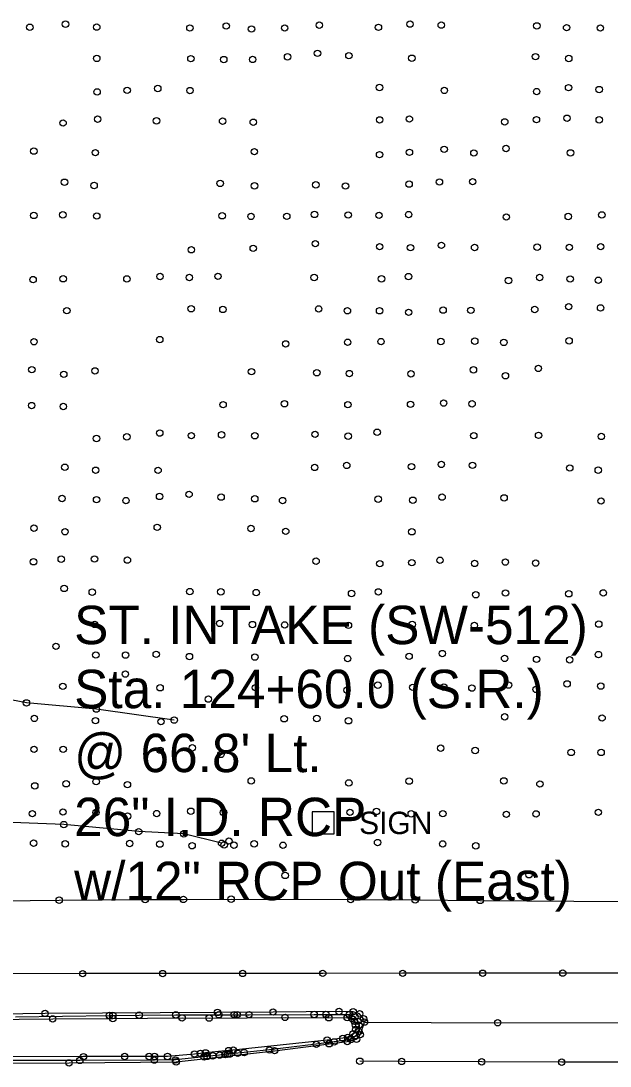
# Model space of a CAD drawing. Extents: x 20503438 to 20508873, y 7964251 to 7984667.
# Drawn here: x 20507471.4 to 20507655.5, y 7970527.3 to 7970853.9 of the extents above; entities that cross this region are included whole.
import ezdxf

# ---------------------------------------------------------------- set-up
doc = ezdxf.new("R2010")
doc.units = 0
for name, color, linetype in [('SurBreakLine', 7, 'Continuous'), ('SurConcreteSlab', 7, 'Continuous'), ('SurDrainageArrowUp', 7, 'Continuous'), ('SurEdgeCurb', 7, 'Continuous'), ('SurEdgeRoadPaved', 7, 'Continuous'), ('SurPointsNonDTM', 7, 'Continuous'), ('SurRoadPoints', 7, 'Continuous'), ('SurSurveyPoints', 7, 'Continuous'), ('SurTxtDrainage', 7, 'Continuous')]:
    doc.layers.add(name, color=color, linetype=linetype)

msp = doc.modelspace()

# ---------------------------------------------------------------- linework, layer by layer
at = {"layer": 'SurBreakLine'}
for points in [[(20507519.32, 7970635.39), (20507494.99, 7970638.82), (20507473.13, 7970640.76), (20507450.77, 7970645.04), (20507412.57, 7970651.6), (20507394.82, 7970662.34), (20507373.6, 7970675.86), (20507354.28, 7970693.14), (20507345.33, 7970699.59), (20507332.96, 7970711.06), (20507317.71, 7970726.99), (20507302.23, 7970740.6), (20507289.26, 7970763.02)], [(20507578.75, 7970541.01), (20507620.38, 7970540.8), (20507663.5, 7970540.83), (20507714.16, 7970540.62), (20507734.86, 7970540.54), (20507770.2, 7970540.37), (20507856.47, 7970539.89), (20507911.07, 7970539.76), (20508003.36, 7970539.32), (20508047.5, 7970539.58), (20508093.59, 7970539.01), (20508125.03, 7970538.88), (20508139.33, 7970538.81), (20508184.85, 7970538.49)]]:
    msp.add_lwpolyline(points, dxfattribs=at)
at = {"layer": 'SurConcreteSlab'}
for points in [[(20507665.7, 7970556.34), (20507640.7, 7970556.31), (20507615.7, 7970556.28), (20507590.7, 7970556.25), (20507565.71, 7970556.23), (20507540.71, 7970556.2), (20507515.71, 7970556.17), (20507490.72, 7970556.15), (20507465.72, 7970556.1), (20507440.73, 7970556.01), (20507415.73, 7970555.92), (20507390.74, 7970555.83), (20507365.75, 7970555.74), (20507340.76, 7970555.65), (20507312.35, 7970554.79)], [(20507665.37, 7970528.48), (20507640.37, 7970528.48), (20507615.38, 7970528.59), (20507590.38, 7970528.71), (20507577.31, 7970528.77)]]:
    msp.add_lwpolyline(points, dxfattribs=at)
at = {"layer": 'SurDrainageArrowUp'}
msp.add_lwpolyline([(20507534.12, 7970596.89), (20507522.3, 7970599.82), (20507508.22, 7970600.53), (20507484.81, 7970602.73), (20507433.47, 7970604.73), (20507384.07, 7970606.77), (20507341.35, 7970612.44), (20507323.9, 7970618.83), (20507305.77, 7970629.7), (20507272.22, 7970650.9)], dxfattribs=at)
at = {"layer": 'SurEdgeCurb'}
for points in [[(20507447.92, 7970528.1), (20507486.45, 7970528.25), (20507519.91, 7970528.58), (20507550.69, 7970532.07), (20507567.72, 7970534.22), (20507573.4, 7970534.94), (20507576.26, 7970535.67), (20507577.46, 7970537.07), (20507578.75, 7970541.01), (20507578.5, 7970542.07), (20507577.25, 7970543.58), (20507575.22, 7970544.26), (20507570.8, 7970544.31), (20507550.18, 7970544.15), (20507532.84, 7970544.03), (20507478.95, 7970543.7), (20507443.75, 7970543.17)], [(20507469.69, 7970542.67), (20507499.04, 7970543.06), (20507500.15, 7970543.07), (20507508.36, 7970543.16), (20507519.81, 7970543.28), (20507533.22, 7970543.3), (20507538.03, 7970543.31), (20507538.99, 7970543.31), (20507542.69, 7970543.32), (20507563.02, 7970543.38), (20507566.72, 7970543.38), (20507574.06, 7970543.36), (20507575.75, 7970542.63), (20507576.69, 7970541.23), (20507577.05, 7970540.03), (20507577.05, 7970538.07), (20507576.06, 7970536.72), (20507574.53, 7970535.55), (20507569.27, 7970534.8), (20507563.7, 7970534.06), (20507549.09, 7970532.29), (20507541.14, 7970531.47), (20507539.15, 7970531.27), (20507536.58, 7970531), (20507535.99, 7970530.94), (20507535.18, 7970530.85), (20507533.49, 7970530.68), (20507531.35, 7970530.45), (20507529.58, 7970530.26), (20507528.63, 7970530.15), (20507519.71, 7970529.17), (20507513.11, 7970529.12), (20507489.8, 7970529.01), (20507467.09, 7970528.97)], [(20507460.25, 7970541.8), (20507481.34, 7970542.01), (20507500.15, 7970542.11), (20507521.76, 7970542.31), (20507530.24, 7970542.26), (20507553.94, 7970542.47), (20507567.64, 7970542.35), (20507573.36, 7970542.4), (20507574.74, 7970542.16), (20507575.6, 7970541.25), (20507575.96, 7970540.11), (20507576.01, 7970538.75), (20507575.23, 7970537.35), (20507573.56, 7970536.25), (20507572, 7970535.94), (20507567.09, 7970535.36), (20507537.78, 7970532.26), (20507536.31, 7970532.11), (20507529.1, 7970531.38), (20507527.48, 7970531.21), (20507525.64, 7970531.03), (20507517.24, 7970530.24), (20507513.17, 7970530.24), (20507511.46, 7970530.24), (20507503.84, 7970530.24), (20507490.95, 7970530.21), (20507468.42, 7970530.13)]]:
    msp.add_lwpolyline(points, dxfattribs=at)
at = {"layer": 'SurEdgeRoadPaved'}
msp.add_lwpolyline([(20507278.37, 7970591.06), (20507287.18, 7970585.98), (20507295.08, 7970582.25), (20507302.55, 7970579.39), (20507312.57, 7970576.87), (20507340.18, 7970576.74), (20507374.9, 7970577.82), (20507483.39, 7970579.1), (20507510.24, 7970579.27), (20507522.18, 7970579.34), (20507537.09, 7970579.43), (20507574.45, 7970579.28), (20507594.6, 7970579.19), (20507614.92, 7970579.02), (20507658.7, 7970578.69)], dxfattribs=at)
at = {"layer": 'SurPointsNonDTM'}
msp.add_circle((20507630.15, 7970587.05), 1, dxfattribs=at)
at = {"layer": 'SurRoadPoints'}
msp.add_lwpolyline([(20507565.88, 7970599.83), (20507565.88, 7970599.83), (20507569.31, 7970599.83), (20507569.31, 7970606.69), (20507562.45, 7970606.69), (20507562.45, 7970599.83), (20507565.88, 7970599.83)], dxfattribs=at)
at = {"layer": 'SurSurveyPoints'}
for centre in [(20507485.35, 7970852.88), (20507535.56, 7970852.32), (20507564.65, 7970852.58), (20507592.99, 7970852.9), (20507602.75, 7970852.59), (20507632.61, 7970852.34), (20507474.19, 7970851.91), (20507495.1, 7970851.96), (20507524.22, 7970851.68), (20507543.45, 7970851.37), (20507553.83, 7970851.68), (20507583.11, 7970851.88), (20507641.91, 7970851.79), (20507652.46, 7970851.69), (20507554.73, 7970842.68), (20507564.07, 7970843.78), (20507573.89, 7970843.05), (20507632.2, 7970842.74), (20507495.11, 7970842.18), (20507524.53, 7970842.1), (20507534.79, 7970841.82), (20507543.81, 7970841.86), (20507593.56, 7970842.24), (20507642.59, 7970842.16), (20507514.18, 7970832.77), (20507583.45, 7970833.09), (20507642.53, 7970833.04), (20507495.22, 7970831.71), (20507504.61, 7970832.21), (20507524.24, 7970832.13), (20507603.7, 7970832.18), (20507632.57, 7970831.81), (20507652.08, 7970832.45), (20507495.38, 7970823.2), (20507583.49, 7970822.97), (20507592.79, 7970823.23), (20507632.48, 7970823.03), (20507642.04, 7970823.49), (20507652.11, 7970822.99), (20507484.58, 7970822.01), (20507513.78, 7970822.68), (20507534.43, 7970822.57), (20507544.01, 7970822.24), (20507622.58, 7970822.34), (20507475.45, 7970813.21), (20507603.66, 7970813.75), (20507622.98, 7970814.02), (20507494.67, 7970812.73), (20507544.35, 7970813.02), (20507583.48, 7970812.1), (20507592.8, 7970812.83), (20507612.95, 7970812.61), (20507643.14, 7970812.65), (20507485.04, 7970803.49), (20507602.18, 7970803.55), (20507612.55, 7970803.65), (20507494.27, 7970802.47), (20507533.67, 7970803.12), (20507544.39, 7970802.35), (20507563.55, 7970802.66), (20507572.83, 7970802.29), (20507592.7, 7970802.9), (20507475.44, 7970793.1), (20507484.51, 7970793.29), (20507495.11, 7970792.93), (20507534.29, 7970793), (20507543.31, 7970792.8), (20507554.47, 7970792.83), (20507563.14, 7970793.42), (20507573.66, 7970793.23), (20507583.31, 7970793.14), (20507592.56, 7970793.37), (20507623.07, 7970792.61), (20507642.42, 7970792.77), (20507652.91, 7970793.26), (20507563.39, 7970784.27), (20507602.79, 7970783.75), (20507524.66, 7970782.38), (20507543.99, 7970782.83), (20507583.5, 7970783.34), (20507593.13, 7970783.02), (20507613.17, 7970783.08), (20507632.72, 7970783.18), (20507642.76, 7970783.14), (20507652.56, 7970783.33), (20507514.88, 7970774.02), (20507532.99, 7970774.06), (20507592.51, 7970773.99), (20507475.21, 7970773.05), (20507484.62, 7970773.31), (20507504.53, 7970773.26), (20507524.05, 7970773.71), (20507563.04, 7970773.7), (20507584.08, 7970773.29), (20507623.75, 7970772.76), (20507633.49, 7970773.71), (20507643.02, 7970773.24), (20507651.84, 7970772.85), (20507642.56, 7970764.6), (20507652.53, 7970764.2), (20507485.75, 7970763.35), (20507524.6, 7970763.95), (20507534.52, 7970763.72), (20507564.45, 7970763.89), (20507573.42, 7970763.32), (20507583.48, 7970763.31), (20507592.55, 7970762.83), (20507603.33, 7970763.52), (20507611.99, 7970763.44), (20507631.95, 7970763.7), (20507475.5, 7970753.63), (20507514.8, 7970754.3), (20507554.13, 7970752.96), (20507573.49, 7970753.47), (20507583.93, 7970753.68), (20507602.63, 7970753.7), (20507613.21, 7970753.82), (20507622.31, 7970753.42), (20507642.69, 7970753.91), (20507474.82, 7970744.89), (20507494.55, 7970744.52), (20507612.81, 7970744.86), (20507633.08, 7970745.3), (20507484.8, 7970743.43), (20507543.46, 7970744.27), (20507563.87, 7970743.95), (20507574.04, 7970743.69), (20507593.28, 7970743.61), (20507622.8, 7970743.01), (20507474.77, 7970733.69), (20507484.65, 7970733.39), (20507534.58, 7970733.98), (20507553.75, 7970734.26), (20507573.58, 7970733.97), (20507593.15, 7970734.06), (20507603.49, 7970734.46), (20507612.37, 7970734.22), (20507514.79, 7970725.09), (20507582.72, 7970725.34), (20507495.03, 7970723.39), (20507504.5, 7970723.91), (20507524.66, 7970724.28), (20507534.11, 7970724.54), (20507544.51, 7970724.26), (20507563.31, 7970724.7), (20507573.67, 7970724.13), (20507612.91, 7970724.28), (20507633.16, 7970724.37), (20507652.75, 7970724.03), (20507602.78, 7970715.3), (20507485.14, 7970714.4), (20507494.76, 7970713.48), (20507514.26, 7970713.45), (20507563.21, 7970714.34), (20507573.21, 7970714.98), (20507593.45, 7970714.58), (20507612.5, 7970715.01), (20507642.9, 7970714.18), (20507651.8, 7970713.49), (20507523.95, 7970705.95), (20507484.25, 7970704.65), (20507495.05, 7970704.27), (20507504.24, 7970703.99), (20507514.73, 7970705.28), (20507533.96, 7970705.07), (20507544.48, 7970704.55), (20507553.18, 7970704), (20507583.03, 7970704.44), (20507593.86, 7970704.1), (20507603, 7970705.08), (20507622.38, 7970704.83), (20507652.66, 7970703.86), (20507514.01, 7970695.62), (20507475.49, 7970695.37), (20507485.19, 7970694.25), (20507543.3, 7970695.26), (20507554.15, 7970694.38), (20507593.55, 7970694.24), (20507494.41, 7970685.74), (20507475.34, 7970684.86), (20507484, 7970685.67), (20507504.68, 7970685.38), (20507563.63, 7970685.06), (20507583.54, 7970684.27), (20507593.56, 7970684.59), (20507602.34, 7970685.34), (20507613.18, 7970684.34), (20507622.78, 7970684.77), (20507632.25, 7970684.46), (20507484.92, 7970676.53), (20507493.7, 7970675.37), (20507524.19, 7970675.54), (20507533.88, 7970675.48), (20507544.94, 7970675.23), (20507574.72, 7970674.95), (20507583.1, 7970675.45), (20507613.53, 7970674.56), (20507622.81, 7970675.1), (20507642.59, 7970674.86), (20507653.37, 7970675.13), (20507494.46, 7970665.29), (20507533.52, 7970665.6), (20507543.75, 7970665.25), (20507553.83, 7970665.13), (20507573.75, 7970665), (20507593.68, 7970665.26), (20507613.09, 7970664.94), (20507651.96, 7970665.38), (20507482.36, 7970658.43), (20507494.82, 7970655.74), (20507504.11, 7970655.71), (20507513.7, 7970655.95), (20507524.07, 7970655.25), (20507544.52, 7970655.08), (20507573.51, 7970654.61), (20507592.7, 7970655.32), (20507603.07, 7970656.18), (20507622.54, 7970654.67), (20507632.53, 7970654.38), (20507642.87, 7970654.22), (20507651.85, 7970655.86), (20507504.04, 7970649.77), (20507642.07, 7970646.7), (20507484.51, 7970645.95), (20507514.9, 7970645.48), (20507544.64, 7970645.51), (20507573.31, 7970644.72), (20507582.93, 7970646.31), (20507593.87, 7970645.63), (20507603.54, 7970645.67), (20507612.33, 7970645.4), (20507623.75, 7970646.33), (20507632.41, 7970644.98), (20507652.59, 7970646.02), (20507473.13, 7970640.76), (20507529.98, 7970641.95), (20507494.99, 7970638.82), (20507475.59, 7970635.91), (20507494.7, 7970635.22), (20507515.18, 7970634.88), (20507519.32, 7970635.39), (20507553.67, 7970635.8), (20507563.87, 7970635.89), (20507573.77, 7970635.17), (20507622.57, 7970636.4), (20507652.99, 7970636.03), (20507475.51, 7970626.26), (20507484.62, 7970626.24), (20507514.9, 7970625.93), (20507524.97, 7970626.71), (20507533.88, 7970624.66), (20507602.57, 7970626.61), (20507613.35, 7970625.89), (20507643.34, 7970625.28), (20507652.69, 7970625.27), (20507475.75, 7970614.83), (20507485.56, 7970615.48), (20507494.93, 7970616.17), (20507504.69, 7970615.19), (20507543.37, 7970616.37), (20507573.86, 7970615.75), (20507592.72, 7970616.31), (20507622.29, 7970616.38), (20507633.58, 7970615.4), (20507474.98, 7970606.14), (20507484.56, 7970606.67), (20507494.88, 7970606.5), (20507504.74, 7970605.37), (20507513.83, 7970606.16), (20507524.49, 7970606.9), (20507534.72, 7970606.52), (20507574.22, 7970606.56), (20507582.52, 7970606.84), (20507593.36, 7970606.09), (20507603.25, 7970606.15), (20507623.09, 7970605.92), (20507632.37, 7970606.06), (20507651.84, 7970606.57), (20507484.81, 7970602.73), (20507508.22, 7970600.53), (20507522.3, 7970599.82), (20507536.42, 7970597.6), (20507475.38, 7970596.93), (20507485.25, 7970596.71), (20507505.4, 7970596.82), (20507514.82, 7970596.63), (20507524.89, 7970596.12), (20507534.12, 7970596.89), (20507534.91, 7970596.37), (20507537.97, 7970596.29), (20507544.3, 7970596.72), (20507553.29, 7970596.27), (20507582.86, 7970597.12), (20507603.19, 7970596.68), (20507613.53, 7970596.08), (20507553.98, 7970586.83), (20507483.39, 7970579.1), (20507510.24, 7970579.27), (20507522.18, 7970579.34), (20507537.09, 7970579.43), (20507574.45, 7970579.28), (20507594.6, 7970579.19), (20507614.92, 7970579.02), (20507490.72, 7970556.15), (20507515.71, 7970556.17), (20507540.71, 7970556.2), (20507565.71, 7970556.23), (20507590.7, 7970556.25), (20507615.7, 7970556.28), (20507640.7, 7970556.31), (20507478.95, 7970543.7), (20507481.34, 7970542.01), (20507499.04, 7970543.06), (20507500.15, 7970543.07), (20507500.15, 7970543.07), (20507500.15, 7970542.11), (20507500.15, 7970542.11), (20507508.36, 7970543.16), (20507519.81, 7970543.28), (20507521.76, 7970542.31), (20507530.24, 7970542.26), (20507532.84, 7970544.03), (20507533.22, 7970543.3), (20507538.03, 7970543.31), (20507538.99, 7970543.31), (20507542.69, 7970543.32), (20507550.18, 7970544.15), (20507553.94, 7970542.47), (20507563.02, 7970543.38), (20507566.72, 7970543.38), (20507567.64, 7970542.35), (20507570.8, 7970544.31), (20507573.36, 7970542.4), (20507574.06, 7970543.36), (20507574.74, 7970542.16), (20507575.22, 7970544.26), (20507575.75, 7970542.63), (20507577.25, 7970543.58), (20507578.5, 7970542.07), (20507575.6, 7970541.25), (20507575.96, 7970540.11), (20507576.01, 7970538.75), (20507576.69, 7970541.23), (20507577.05, 7970540.03), (20507578.75, 7970541.01), (20507578.75, 7970541.01), (20507620.38, 7970540.8), (20507572, 7970535.94), (20507573.56, 7970536.25), (20507574.53, 7970535.55), (20507575.23, 7970537.35), (20507576.06, 7970536.72), (20507576.26, 7970535.67), (20507577.05, 7970538.07), (20507577.46, 7970537.07), (20507537.78, 7970532.26), (20507549.09, 7970532.29), (20507563.7, 7970534.06), (20507567.09, 7970535.36), (20507567.72, 7970534.22), (20507569.27, 7970534.8), (20507573.4, 7970534.94), (20507489.8, 7970529.01), (20507490.95, 7970530.21), (20507503.84, 7970530.24), (20507511.46, 7970530.24), (20507513.11, 7970529.12), (20507513.17, 7970530.24), (20507517.24, 7970530.24), (20507519.71, 7970529.17), (20507525.64, 7970531.03), (20507527.48, 7970531.21), (20507528.63, 7970530.15), (20507529.1, 7970531.38), (20507529.58, 7970530.26), (20507531.35, 7970530.45), (20507533.49, 7970530.68), (20507535.18, 7970530.85), (20507535.99, 7970530.94), (20507536.31, 7970532.11), (20507536.58, 7970531), (20507539.15, 7970531.27), (20507541.14, 7970531.47), (20507550.69, 7970532.07), (20507486.45, 7970528.25), (20507519.91, 7970528.58), (20507577.31, 7970528.77), (20507590.38, 7970528.71), (20507615.38, 7970528.59), (20507640.37, 7970528.48)]:
    msp.add_circle(centre, 1, dxfattribs=at)

# ---------------------------------------------------------------- texts
at = {"layer": 'SurRoadPoints'}
msp.add_text('SIGN', height=6.995, rotation=360, dxfattribs=at).set_placement((20507577.09, 7970599.76))
at = {"layer": 'SurTxtDrainage'}
for s, p in [('ST. INTAKE (SW-512)', (20507488.04, 7970659.12)), ('Sta. 124+60.0 (S.R.)', (20507488.04, 7970639.12)), ("@ 66.8' Lt.", (20507488.04, 7970619.12)), ('26" I.D. RCP', (20507488.04, 7970599.12)), ('w/12" RCP Out (East)', (20507488.04, 7970579.12))]:
    msp.add_text(s, height=12, dxfattribs=at).set_placement(p)

doc.saveas('drawing.dxf')
